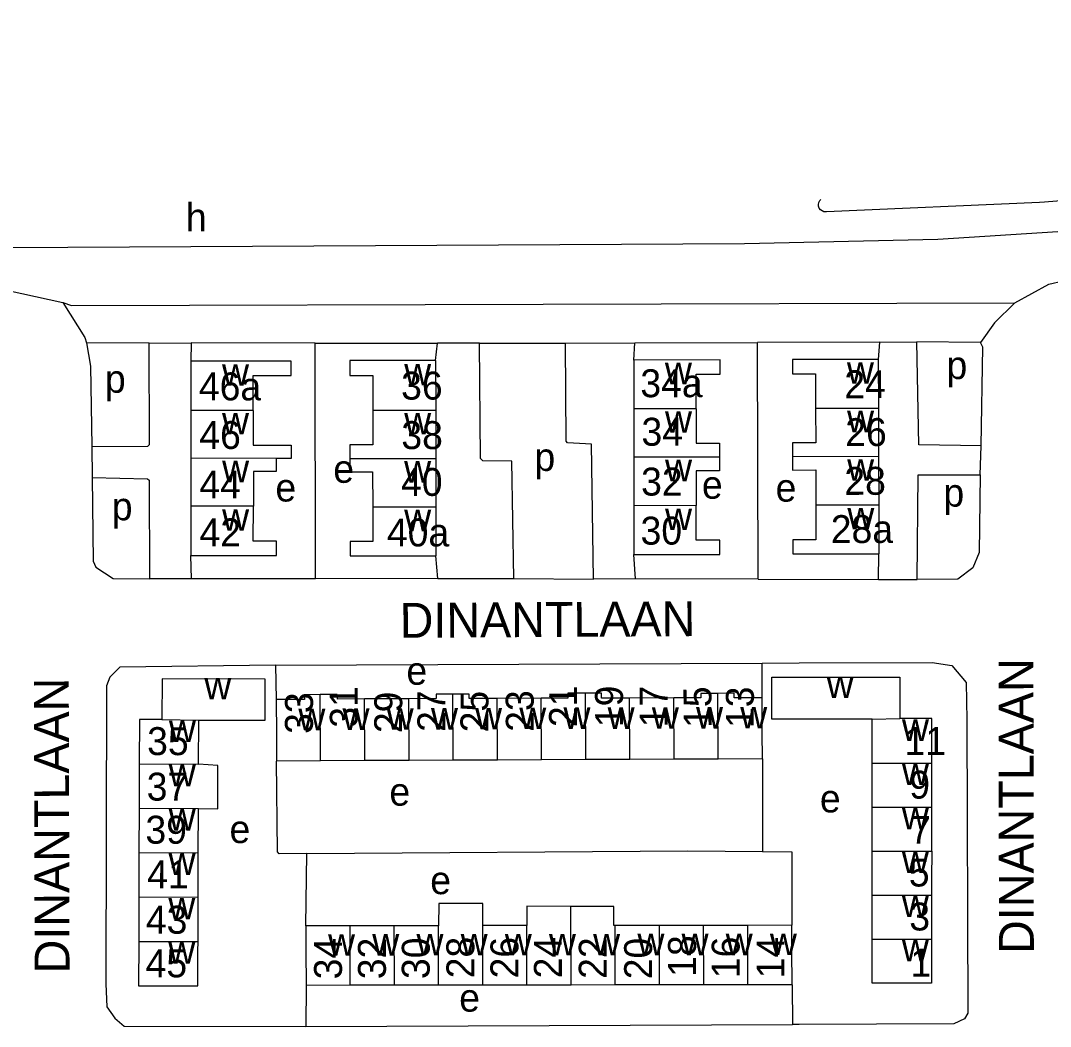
# Model space of a CAD drawing. Extents: x 159675 to 162108, y 386471 to 388472.
# Drawn here: x 161551.5 to 161699.1, y 388228.8 to 388372.9 of the extents above; entities that cross this region are included whole.
import ezdxf

# ---------------------------------------------------------------- set-up
doc = ezdxf.new("R2010")
doc.units = 0
for name, color, linetype in [('BLT_Basislijn', 7, 'Continuous'), ('BLT_Bebouwing', 7, 'Continuous'), ('BLT_Centroide', 7, 'Continuous'), ('BLT_Huisnummer', 7, 'Continuous'), ('BLT_Huisnummer_ tussenligend', 7, 'Continuous'), ('BLT_Onderverdeling_panden', 7, 'Continuous'), ('BLT_Straatnaam', 7, 'Continuous')]:
    doc.layers.add(name, color=color, linetype=linetype)

msp = doc.modelspace()

# ---------------------------------------------------------------- linework, layer by layer
at = {"layer": 'BLT_Basislijn'}
for p, q in [((161569.93, 388326.74), (161560.94, 388326.75)), ((161569.93, 388326.74), (161575.94, 388326.75)), ((161575.94, 388326.75), (161575.89, 388324.13)), ((161593.72, 388326.72), (161575.94, 388326.75)), ((161593.72, 388326.72), (161611.24, 388326.7)), ((161593.75, 388292.98), (161593.72, 388326.72)), ((161610.96, 388324.24), (161611.24, 388326.7)), ((161617.27, 388326.7), (161611.24, 388326.7)), ((161617.27, 388326.7), (161629.56, 388326.72)), ((161629.56, 388326.72), (161639.53, 388326.75)), ((161639.35, 388324.31), (161639.53, 388326.75)), ((161639.53, 388326.75), (161657.08, 388326.83)), ((161674.55, 388326.89), (161657.08, 388326.83)), ((161657.16, 388292.92), (161657.08, 388326.83)), ((161674.55, 388326.89), (161674.39, 388324.4)), ((161674.55, 388326.89), (161679.92, 388326.91)), ((161689.05, 388326.84), (161679.92, 388326.91)), ((161561.7, 388311.93), (161561.77, 388307.46)), ((161689, 388307.84), (161689.15, 388312.02)), ((161575.96, 388292.97), (161575.88, 388296.3)), ((161611.26, 388293), (161610.97, 388296.27)), ((161639.62, 388292.94), (161639.38, 388296.43)), ((161674.4, 388292.89), (161674.47, 388296.56)), ((161575.96, 388292.97), (161569.96, 388292.98)), ((161593.75, 388292.98), (161575.96, 388292.97)), ((161611.26, 388293), (161593.75, 388292.98)), ((161611.26, 388293), (161622.16, 388292.99)), ((161622.16, 388292.99), (161633.58, 388292.92)), ((161639.62, 388292.94), (161633.58, 388292.92)), ((161657.16, 388292.92), (161639.62, 388292.94)), ((161657.16, 388292.92), (161674.4, 388292.89)), ((161588.04, 388280.59), (161657.76, 388280.89)), ((161588.04, 388280.59), (161588.11, 388275.67)), ((161657.75, 388275.92), (161657.76, 388280.89)), ((161657.79, 388267.18), (161657.79, 388253.91)), ((161592.38, 388243.25), (161592.51, 388253.6)), ((161662.03, 388234.81), (161662.08, 388229.11)), ((161592.39, 388234.73), (161592.38, 388228.85)), ((161592.38, 388228.85), (161662.08, 388229.11))]:
    msp.add_line(p, q, dxfattribs=at)
for points in [[(161311.49, 388339.16), (161655.24, 388340.99), (161682.93, 388341.62), (161700.12, 388342.7), (161722.11, 388344.51), (161738.22, 388346.98), (161756.66, 388350.37), (161784.83, 388357.74), (161832.04, 388372.93)], [(161703.52, 388347.35), (161698.19, 388346.94), (161697.51, 388346.89), (161666.96, 388345.53), (161666.61, 388345.55), (161666.34, 388345.66), (161666.12, 388345.83), (161665.94, 388346.06), (161665.84, 388346.33), (161665.82, 388346.61), (161665.88, 388346.89), (161666.01, 388347.15), (161666.18, 388347.32)], [(161498.06, 388331.57), (161499.36, 388332.6), (161508.75, 388334.19), (161510.32, 388335.98), (161510.96, 388336.05), (161547.1, 388336.05), (161549.71, 388334.27), (161557.57, 388332.54)], [(161693.96, 388332.48), (161698.84, 388335.19), (161702.94, 388336.14), (161737.41, 388336.28), (161741.39, 388334.35), (161748.13, 388336.28)], [(161557.57, 388332.54), (161560.7, 388327.54), (161560.94, 388326.75)], [(161557.57, 388332.54), (161558.81, 388332.12), (161693.96, 388332.48)], [(161693.96, 388332.48), (161691.05, 388329.62), (161689.05, 388326.84)], [(161560.94, 388326.75), (161561.51, 388323.43), (161561.7, 388311.93)], [(161561.7, 388311.93), (161569.74, 388311.95), (161569.96, 388312.2), (161569.93, 388326.74)], [(161622.16, 388292.99), (161621.89, 388309.8), (161617.75, 388309.89), (161617.38, 388310.21), (161617.27, 388326.7)], [(161633.58, 388292.92), (161633.29, 388312.27), (161629.87, 388312.43), (161629.68, 388312.69), (161629.56, 388326.72)], [(161689.15, 388312.02), (161680.2, 388312.14), (161679.92, 388326.91)], [(161689.15, 388312.02), (161689.37, 388326.13), (161689.05, 388326.84)], [(161561.77, 388307.46), (161561.9, 388295.48), (161562.29, 388294.65), (161564.76, 388293.01), (161569.96, 388292.98)], [(161561.77, 388307.46), (161569.67, 388307.3), (161569.9, 388307.09), (161569.96, 388292.98)], [(161679.98, 388292.89), (161680.11, 388307.86), (161689, 388307.84)], [(161689, 388307.84), (161688.84, 388296.74), (161687.92, 388294.52), (161685.79, 388292.93), (161679.98, 388292.89)], [(161674.4, 388292.89), (161674.81, 388292.89), (161679.98, 388292.89)], [(161588.04, 388280.59), (161565.71, 388280.32), (161564.28, 388278.86), (161563.81, 388277.65), (161563.7, 388234.95), (161563.86, 388231.67), (161564.98, 388230.01), (161566.35, 388228.86), (161592.38, 388228.85)], [(161657.76, 388280.89), (161663.07, 388280.91), (161682.09, 388281), (161684.91, 388280.55), (161686.97, 388278.13), (161687.08, 388272.76), (161687.22, 388230.76), (161686.74, 388229.92), (161685.22, 388229.21), (161663.07, 388229.11), (161662.08, 388229.11)], [(161592.51, 388253.6), (161588.55, 388253.58), (161588.32, 388253.84), (161588.15, 388266.86)], [(161592.51, 388253.6), (161647.1, 388254), (161657.79, 388253.91)], [(161657.79, 388253.91), (161662.02, 388253.87), (161662.02, 388243.33)]]:
    msp.add_lwpolyline(points, dxfattribs=at)
at = {"layer": 'BLT_Bebouwing'}
for p, q in [((161575.89, 388324.13), (161575.89, 388317.1)), ((161610.96, 388324.24), (161610.97, 388317.11)), ((161639.35, 388324.31), (161639.36, 388317.34)), ((161674.39, 388324.4), (161674.41, 388317.42)), ((161674.41, 388317.42), (161674.43, 388310.54)), ((161575.89, 388317.1), (161575.89, 388310.25)), ((161610.97, 388317.11), (161610.97, 388310.21)), ((161639.36, 388317.34), (161639.36, 388310.39)), ((161575.89, 388310.25), (161575.89, 388303.37)), ((161610.97, 388310.21), (161610.97, 388303.29)), ((161639.36, 388310.39), (161639.37, 388303.44)), ((161674.43, 388310.54), (161674.45, 388303.58)), ((161575.89, 388303.37), (161575.88, 388296.3)), ((161610.97, 388303.29), (161610.97, 388296.27)), ((161639.37, 388303.44), (161639.38, 388296.43)), ((161674.45, 388303.58), (161674.47, 388296.56)), ((161607.11, 388275.78), (161600.77, 388275.75)), ((161626.1, 388275.86), (161619.77, 388275.83)), ((161645.09, 388275.9), (161638.76, 388275.87)), ((161576.99, 388266.42), (161577.01, 388272.74)), ((161673.52, 388266.56), (161673.52, 388272.87)), ((161568.49, 388266.44), (161568.47, 388260.09)), ((161594.48, 388266.89), (161588.15, 388266.86)), ((161600.82, 388266.92), (161594.48, 388266.89)), ((161607.15, 388266.95), (161600.82, 388266.92)), ((161613.48, 388266.98), (161607.15, 388266.95)), ((161619.81, 388267.01), (161613.48, 388266.98)), ((161626.14, 388267.04), (161619.81, 388267.01)), ((161632.47, 388267.06), (161626.14, 388267.04)), ((161638.8, 388267.09), (161632.47, 388267.06)), ((161645.13, 388267.12), (161638.8, 388267.09)), ((161651.46, 388267.15), (161645.13, 388267.12)), ((161657.79, 388267.18), (161651.46, 388267.15)), ((161673.51, 388260.26), (161673.52, 388266.56)), ((161682.04, 388260.25), (161682.04, 388266.56)), ((161568.47, 388260.09), (161568.45, 388253.74)), ((161576.96, 388253.71), (161576.97, 388260.07)), ((161673.51, 388253.95), (161673.51, 388260.26)), ((161682.04, 388253.95), (161682.04, 388260.25)), ((161568.43, 388247.39), (161568.42, 388241.03)), ((161576.92, 388241.01), (161576.94, 388247.36)), ((161673.5, 388241.34), (161673.5, 388247.65)), ((161682.03, 388247.64), (161682.03, 388241.34)), ((161598.71, 388243.26), (161592.38, 388243.25)), ((161605.04, 388243.26), (161598.71, 388243.26)), ((161611.37, 388243.27), (161605.04, 388243.26)), ((161624.04, 388243.29), (161617.71, 388243.28)), ((161643.03, 388243.31), (161636.7, 388243.3)), ((161649.36, 388243.32), (161643.03, 388243.31)), ((161655.7, 388243.32), (161649.36, 388243.32)), ((161662.02, 388243.33), (161655.7, 388243.32)), ((161611.38, 388234.75), (161605.05, 388234.74)), ((161617.71, 388234.76), (161611.38, 388234.75)), ((161624.05, 388234.76), (161617.71, 388234.76)), ((161630.38, 388234.77), (161624.05, 388234.76)), ((161636.71, 388234.78), (161630.38, 388234.77)), ((161643.04, 388234.79), (161636.71, 388234.78)), ((161649.37, 388234.79), (161643.04, 388234.79)), ((161655.71, 388234.8), (161649.37, 388234.79)), ((161662.03, 388234.81), (161655.71, 388234.8)), ((161598.72, 388234.74), (161592.39, 388234.73)), ((161605.05, 388234.74), (161598.72, 388234.74))]:
    msp.add_line(p, q, dxfattribs=at)
for points in [[(161584.83, 388317.1), (161584.83, 388322.08), (161590.28, 388322.08), (161590.28, 388324.13), (161575.89, 388324.13)], [(161610.96, 388324.24), (161598.67, 388324.23), (161598.67, 388322.07), (161601.96, 388322.07), (161601.96, 388317.11)], [(161648.29, 388317.34), (161648.29, 388322.3), (161651.72, 388322.3), (161651.72, 388324.33), (161639.35, 388324.31)], [(161674.39, 388324.4), (161662.09, 388324.36), (161662.1, 388322.32), (161665.39, 388322.33), (161665.41, 388317.39)], [(161665.41, 388317.39), (161665.42, 388312.46), (161662.11, 388312.45), (161662.12, 388310.5)], [(161584.83, 388317.1), (161584.83, 388312.12), (161590.28, 388312.12), (161590.28, 388310.21), (161588.13, 388310.22)], [(161601.96, 388317.11), (161601.96, 388312.14), (161598.67, 388312.14), (161598.67, 388310.21)], [(161648.29, 388317.34), (161648.3, 388312.39), (161651.65, 388312.39), (161651.66, 388310.41)], [(161588.13, 388310.22), (161588.13, 388308.36), (161584.85, 388308.36), (161584.85, 388303.37)], [(161598.67, 388310.21), (161598.67, 388308.27), (161601.94, 388308.28), (161601.95, 388303.29)], [(161651.66, 388310.41), (161651.66, 388308.42), (161648.29, 388308.42), (161648.3, 388303.45)], [(161662.12, 388310.5), (161662.12, 388308.55), (161665.42, 388308.56), (161665.44, 388303.55)], [(161575.88, 388296.3), (161588.14, 388296.29), (161588.14, 388298.38), (161584.84, 388298.38), (161584.85, 388303.37)], [(161601.95, 388303.29), (161601.95, 388298.3), (161598.71, 388298.3), (161598.71, 388296.27), (161610.97, 388296.27)], [(161639.38, 388296.43), (161651.7, 388296.44), (161651.7, 388298.48), (161648.3, 388298.48), (161648.3, 388303.45)], [(161665.44, 388303.55), (161665.45, 388298.55), (161662.15, 388298.54), (161662.16, 388296.53), (161674.47, 388296.56)], [(161577.01, 388272.74), (161586.54, 388272.71), (161586.54, 388273.61), (161586.56, 388278.61), (161571.77, 388278.65), (161571.75, 388272.79)], [(161673.52, 388272.87), (161659.16, 388272.88), (161659.16, 388273.9), (161659.16, 388278.89), (161677.48, 388278.88), (161677.48, 388272.97)], [(161594.44, 388276.39), (161592.16, 388276.37), (161592.17, 388275.69), (161588.11, 388275.67)], [(161600.77, 388275.75), (161596.88, 388275.73), (161596.87, 388276.4), (161594.44, 388276.39)], [(161613.43, 388276.45), (161611.03, 388276.44), (161611.04, 388275.8), (161607.11, 388275.78)], [(161619.77, 388275.83), (161615.77, 388275.81), (161615.76, 388276.46), (161613.43, 388276.45)], [(161632.43, 388276.58), (161629.91, 388276.57), (161629.92, 388275.88), (161626.1, 388275.86)], [(161638.76, 388275.87), (161634.72, 388275.85), (161634.72, 388276.59), (161632.43, 388276.58)], [(161651.42, 388276.56), (161648.97, 388276.55), (161648.97, 388275.92), (161645.09, 388275.9)], [(161657.75, 388275.92), (161653.72, 388275.91), (161653.72, 388276.57), (161651.42, 388276.56)], [(161588.11, 388275.67), (161588.14, 388270.67), (161588.15, 388266.86)], [(161657.79, 388267.18), (161657.77, 388270.93), (161657.75, 388275.92)], [(161571.75, 388272.79), (161568.51, 388272.8), (161568.49, 388266.44)], [(161682.04, 388266.56), (161682.05, 388272.97), (161677.48, 388272.97)], [(161576.97, 388260.07), (161579.76, 388260.02), (161579.78, 388266.24), (161576.99, 388266.42)], [(161673.5, 388247.65), (161673.51, 388250), (161673.51, 388253.95)], [(161682.04, 388253.95), (161682.03, 388250), (161682.03, 388247.64)], [(161568.45, 388253.74), (161568.44, 388250), (161568.43, 388247.39)], [(161576.94, 388247.36), (161576.94, 388250), (161576.96, 388253.71)], [(161617.71, 388243.28), (161617.73, 388246.47), (161611.42, 388246.46), (161611.37, 388243.27)], [(161630.35, 388246.04), (161624.04, 388246.09), (161624.04, 388243.29)], [(161636.7, 388243.3), (161636.49, 388243.3), (161636.49, 388246.04), (161630.35, 388246.04)], [(161592.38, 388243.25), (161592.38, 388239.73), (161592.39, 388234.73)], [(161662.03, 388234.81), (161662.02, 388239.81), (161662.02, 388243.33)], [(161568.42, 388241.03), (161568.4, 388234.68), (161576.9, 388234.65), (161576.91, 388239.65), (161576.92, 388241.01)], [(161682.03, 388241.34), (161682.02, 388235.03), (161673.5, 388235.04), (161673.5, 388240.04), (161673.5, 388241.34)]]:
    msp.add_lwpolyline(points, dxfattribs=at)
at = {"layer": 'BLT_Onderverdeling_panden'}
for p, q in [((161665.41, 388317.39), (161674.41, 388317.42)), ((161584.83, 388317.1), (161575.89, 388317.1)), ((161601.96, 388317.11), (161610.97, 388317.11)), ((161648.29, 388317.34), (161639.36, 388317.34)), ((161588.13, 388310.22), (161575.89, 388310.25)), ((161598.67, 388310.21), (161610.97, 388310.21)), ((161651.66, 388310.41), (161639.36, 388310.39)), ((161662.12, 388310.5), (161674.43, 388310.54)), ((161584.85, 388303.37), (161575.89, 388303.37)), ((161601.95, 388303.29), (161610.97, 388303.29)), ((161648.3, 388303.45), (161639.37, 388303.44)), ((161665.44, 388303.55), (161674.45, 388303.58)), ((161594.48, 388266.89), (161594.44, 388276.39)), ((161613.48, 388266.98), (161613.43, 388276.45)), ((161632.47, 388267.06), (161632.43, 388276.58)), ((161651.46, 388267.15), (161651.42, 388276.56)), ((161600.82, 388266.92), (161600.77, 388275.75)), ((161607.15, 388266.95), (161607.11, 388275.78)), ((161619.81, 388267.01), (161619.77, 388275.83)), ((161626.14, 388267.04), (161626.1, 388275.86)), ((161638.8, 388267.09), (161638.76, 388275.87)), ((161645.13, 388267.12), (161645.09, 388275.9)), ((161571.75, 388272.79), (161577.01, 388272.74)), ((161673.52, 388272.87), (161677.48, 388272.97)), ((161568.49, 388266.44), (161576.99, 388266.42)), ((161673.52, 388266.56), (161682.04, 388266.56)), ((161568.47, 388260.09), (161576.97, 388260.07)), ((161673.51, 388260.26), (161682.04, 388260.25)), ((161673.51, 388253.95), (161682.04, 388253.95)), ((161568.45, 388253.74), (161576.96, 388253.71)), ((161568.43, 388247.39), (161576.94, 388247.36)), ((161673.5, 388247.65), (161682.03, 388247.64)), ((161630.38, 388234.77), (161630.35, 388246.04)), ((161598.72, 388234.74), (161598.71, 388243.26)), ((161605.05, 388234.74), (161605.04, 388243.26)), ((161611.38, 388234.75), (161611.37, 388243.27)), ((161617.71, 388234.76), (161617.71, 388243.28)), ((161624.05, 388234.76), (161624.04, 388243.29)), ((161636.71, 388234.78), (161636.7, 388243.3)), ((161643.04, 388234.79), (161643.03, 388243.31)), ((161649.37, 388234.79), (161649.36, 388243.32)), ((161655.71, 388234.8), (161655.7, 388243.32)), ((161568.42, 388241.03), (161576.92, 388241.01)), ((161673.5, 388241.34), (161682.03, 388241.34))]:
    msp.add_line(p, q, dxfattribs=at)

# ---------------------------------------------------------------- texts
at = {"layer": 'BLT_Centroide'}
for s, p in [('h', (161575.18, 388342.76)), ('w', (161580.36, 388320.62)), ('w', (161606.46, 388320.69)), ('w', (161643.82, 388320.84)), ('w', (161669.9, 388320.91)), ('p', (161684.16, 388321.58)), ('p', (161563.58, 388319.62)), ('w', (161580.36, 388313.66)), ('w', (161606.46, 388313.66)), ('w', (161643.83, 388313.88)), ('w', (161669.92, 388313.97)), ('p', (161625.12, 388308.42)), ('w', (161643.84, 388306.94)), ('w', (161669.93, 388307.03)), ('w', (161580.37, 388306.81)), ('e', (161596.3, 388306.72)), ('w', (161606.45, 388306.75)), ('e', (161588.01, 388304.04)), ('e', (161649.12, 388304.44)), ('e', (161659.68, 388304.02)), ('p', (161683.72, 388303.31)), ('p', (161564.56, 388301.35)), ('w', (161580.37, 388299.84)), ('w', (161606.46, 388299.78)), ('w', (161643.84, 388299.94)), ('w', (161669.96, 388300.06)), ('e', (161606.78, 388277.79)), ('w', (161577.82, 388275.69)), ('w', (161666.99, 388275.88)), ('w', (161648.28, 388271.52)), ('w', (161654.61, 388271.53)), ('w', (161591.3, 388271.28)), ('w', (161597.62, 388271.33)), ('w', (161603.95, 388271.34)), ('w', (161610.3, 388271.38)), ('w', (161616.62, 388271.41)), ('w', (161622.95, 388271.44)), ('w', (161629.28, 388271.47)), ('w', (161635.61, 388271.47)), ('w', (161641.95, 388271.48)), ('w', (161572.75, 388269.59)), ('w', (161677.78, 388269.75)), ('w', (161572.73, 388263.25)), ('w', (161677.78, 388263.41)), ('e', (161604.34, 388260.47)), ('e', (161666.02, 388259.5)), ('w', (161572.72, 388256.91)), ('w', (161677.77, 388257.09)), ('e', (161581.43, 388255.11)), ('w', (161572.7, 388250.56)), ('w', (161677.77, 388250.81)), ('e', (161610.19, 388247.79)), ('w', (161572.67, 388244.19)), ('w', (161677.77, 388244.5)), ('w', (161658.86, 388239.06)), ('w', (161572.66, 388237.84)), ('w', (161595.55, 388238.98)), ('w', (161601.88, 388239)), ('w', (161608.22, 388239.02)), ('w', (161614.55, 388239.02)), ('w', (161620.88, 388239.02)), ('w', (161627.2, 388239.03)), ('w', (161633.53, 388239.03)), ('w', (161639.88, 388239.05)), ('w', (161646.2, 388239.05)), ('w', (161652.53, 388239.05)), ('w', (161677.77, 388238.19)), ('e', (161614.34, 388230.96))]:
    msp.add_text(s, height=4, dxfattribs=at).set_placement(p)
at = {"layer": 'BLT_Huisnummer'}
for s, rotation, p in [('46a', 359.9872, (161577.04, 388318.53)), ('36', 0.0191, (161606.02, 388318.64)), ('34a', 0.0577, (161640.3, 388318.98)), ('24', 0.1719, (161669.53, 388318.83)), ('34', 0.0699, (161640.46, 388312.03)), ('46', 359.9719, (161577.1, 388311.57)), ('40', 0.019, (161606.01, 388304.84)), ('28', 0.178, (161669.53, 388304.99)), ('42', 359.9813, (161577.13, 388297.62)), ('40a', 0.0234, (161603.98, 388297.6)), ('30', 0.0697, (161640.33, 388297.86)), ('28a', 0.1768, (161667.59, 388298.08)), ('33', 89.7244, (161593.37, 388270.74)), ('29', 89.7244, (161606.16, 388270.85)), ('25', 89.7244, (161618.51, 388270.96)), ('21', 89.7244, (161631.21, 388271.72)), ('17', 89.7244, (161644.19, 388271.67)), ('13', 89.7244, (161656.54, 388271.58)), ('35', 359.8315, (161569.62, 388267.72)), ('11', 359.9597, (161678.15, 388267.73)), ('39', 359.8315, (161569.38, 388255.03)), ('5', 359.9597, (161678.76, 388248.89)), ('34', 89.9312, (161597.54, 388235.59)), ('30', 89.9312, (161610.11, 388235.63)), ('26', 89.9312, (161622.81, 388235.72)), ('22', 89.9312, (161635.47, 388235.65)), ('18', 89.9312, (161648.26, 388235.95)), ('14', 89.9312, (161660.94, 388235.72)), ('45', 359.8315, (161569.4, 388235.89)), ('1', 359.9597, (161679.01, 388235.99))]:
    msp.add_text(s, height=4, rotation=rotation, dxfattribs=at).set_placement(p)
at = {"layer": 'BLT_Huisnummer_ tussenligend'}
for s, rotation, p in [('26', 0.1629, (161669.66, 388311.97)), ('38', 0.014, (161606.05, 388311.55)), ('32', 0.0642, (161640.41, 388304.89)), ('44', 359.9936, (161577.11, 388304.48)), ('31', 90.2682, (161599.81, 388271.64)), ('27', 90.2682, (161612.36, 388271.05)), ('23', 90.2682, (161625.03, 388271.06)), ('19', 90.2682, (161637.83, 388271.73)), ('15', 90.2682, (161650.5, 388271.61)), ('37', 359.8383, (161569.56, 388261.2)), ('9', 359.9664, (161678.83, 388261.48)), ('7', 359.9664, (161678.95, 388255.01)), ('41', 359.8315, (161569.63, 388248.63)), ('3', 359.9664, (161678.83, 388242.59)), ('43', 359.8383, (161569.44, 388242.14)), ('32', 90.0673, (161603.84, 388235.61)), ('28', 90.0673, (161616.51, 388235.74)), ('24', 90.0673, (161629.05, 388235.73)), ('20', 90.0673, (161641.98, 388235.6)), ('16', 90.0673, (161654.52, 388235.76))]:
    msp.add_text(s, height=4, rotation=rotation, dxfattribs=at).set_placement(p)
at = {"layer": 'BLT_Straatnaam'}
for rotation, p in [(0.3322, (161605.83, 388284.51)), (90.08, (161696.68, 388239.23)), (90.1545, (161558.51, 388236.45))]:
    msp.add_text('DINANTLAAN', height=5, rotation=rotation, dxfattribs=at).set_placement(p)

doc.saveas('drawing.dxf')
